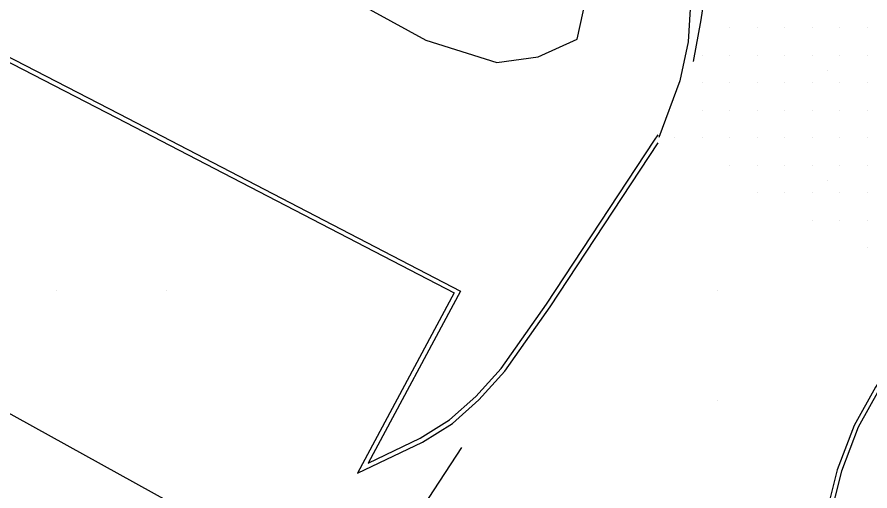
# Model space of a CAD drawing. Extents: x 1762120 to 1766775, y 709485 to 712965.
# Drawn here: x 1765371.6 to 1765449, y 710406.7 to 710449.7 of the extents above; entities that cross this region are included whole.
import ezdxf

# ---------------------------------------------------------------- set-up
doc = ezdxf.new("R2010")
doc.units = 0
for name, color, linetype in [('Exist DTM QL2 LIDAR Elevation Point', 7, 'Continuous'), ('Exist DTM Scan Elevation Point', 7, 'Continuous'), ('Exist Roads EOP', 7, 'Continuous'), ('Exist Roads EOT', 7, 'Continuous'), ('PH Exist DTM Breakline', 7, 'Continuous')]:
    doc.layers.add(name, color=color, linetype=linetype)

msp = doc.modelspace()

# ---------------------------------------------------------------- linework, layer by layer
at = {"layer": 'Exist DTM QL2 LIDAR Elevation Point'}
for p, q in [((1765445.171, 710444.889), (1765445.171, 710444.889)), ((1765445.171, 710434.888), (1765445.171, 710434.888)), ((1765375.162, 710424.887), (1765375.162, 710424.887)), ((1765385.163, 710424.887), (1765385.163, 710424.887)), ((1765435.17, 710424.887), (1765435.17, 710424.887)), ((1765435.17, 710414.885), (1765435.17, 710414.885))]:
    msp.add_line(p, q, dxfattribs=at)
at = {"layer": 'Exist DTM Scan Elevation Point'}
for p, q in [((1765436.25, 710448.75), (1765436.25, 710448.75)), ((1765438.75, 710448.75), (1765438.75, 710448.75)), ((1765441.25, 710448.75), (1765441.25, 710448.75)), ((1765443.75, 710448.75), (1765443.75, 710448.75)), ((1765446.25, 710448.75), (1765446.25, 710448.75)), ((1765448.75, 710448.75), (1765448.75, 710448.75)), ((1765433.75, 710446.25), (1765433.75, 710446.25)), ((1765436.25, 710446.25), (1765436.25, 710446.25)), ((1765438.75, 710446.25), (1765438.75, 710446.25)), ((1765441.25, 710446.25), (1765441.25, 710446.25)), ((1765443.75, 710446.25), (1765443.75, 710446.25)), ((1765446.25, 710446.25), (1765446.25, 710446.25)), ((1765448.75, 710446.25), (1765448.75, 710446.25)), ((1765433.75, 710443.75), (1765433.75, 710443.75)), ((1765436.25, 710443.75), (1765436.25, 710443.75)), ((1765438.75, 710443.75), (1765438.75, 710443.75)), ((1765441.25, 710443.75), (1765441.25, 710443.75)), ((1765443.75, 710443.75), (1765443.75, 710443.75)), ((1765446.25, 710443.75), (1765446.25, 710443.75)), ((1765448.75, 710443.75), (1765448.75, 710443.75)), ((1765433.75, 710441.25), (1765433.75, 710441.25)), ((1765436.25, 710441.25), (1765436.25, 710441.25)), ((1765438.75, 710441.25), (1765438.75, 710441.25)), ((1765441.25, 710441.25), (1765441.25, 710441.25)), ((1765443.75, 710441.25), (1765443.75, 710441.25)), ((1765446.25, 710441.25), (1765446.25, 710441.25)), ((1765448.75, 710441.25), (1765448.75, 710441.25)), ((1765431.25, 710438.75), (1765431.25, 710438.75)), ((1765433.75, 710438.75), (1765433.75, 710438.75)), ((1765436.25, 710438.75), (1765436.25, 710438.75)), ((1765438.75, 710438.75), (1765438.75, 710438.75)), ((1765441.25, 710438.75), (1765441.25, 710438.75)), ((1765443.75, 710438.75), (1765443.75, 710438.75)), ((1765446.25, 710438.75), (1765446.25, 710438.75)), ((1765448.75, 710438.75), (1765448.75, 710438.75)), ((1765436.25, 710436.25), (1765436.25, 710436.25)), ((1765438.75, 710436.25), (1765438.75, 710436.25)), ((1765441.25, 710436.25), (1765441.25, 710436.25)), ((1765443.75, 710436.25), (1765443.75, 710436.25)), ((1765446.25, 710436.25), (1765446.25, 710436.25)), ((1765448.75, 710436.25), (1765448.75, 710436.25)), ((1765438.75, 710433.75), (1765438.75, 710433.75)), ((1765441.25, 710433.75), (1765441.25, 710433.75)), ((1765443.75, 710433.75), (1765443.75, 710433.75)), ((1765446.25, 710433.75), (1765446.25, 710433.75)), ((1765448.75, 710433.75), (1765448.75, 710433.75)), ((1765443.75, 710431.25), (1765443.75, 710431.25)), ((1765446.25, 710431.25), (1765446.25, 710431.25)), ((1765448.75, 710431.25), (1765448.75, 710431.25)), ((1765448.75, 710428.75), (1765448.75, 710428.75))]:
    msp.add_line(p, q, dxfattribs=at)
at = {"layer": 'Exist Roads EOP'}
msp.add_lwpolyline([(1765329.824, 710519.529), (1765343.622, 710511.729), (1765356.488, 710504.071), (1765369.641, 710496.87), (1765382.588, 710489.306), (1765395.691, 710482.061), (1765408.707, 710474.613), (1765421.407, 710466.773), (1765429.426, 710461.024), (1765431.164, 710459.467), (1765432.846, 710453.473), (1765432.5, 710447.474), (1765431.728, 710443.907), (1765429.825, 710438.787)], dxfattribs=at)
at = {"layer": 'Exist Roads EOT'}
msp.add_lwpolyline([(1765332.166, 710521.935), (1765355.297, 710508.886), (1765394.207, 710486.611), (1765422.287, 710470.267), (1765430.026, 710465.528), (1765431.277, 710464.348), (1765432.492, 710462.459), (1765433.443, 710460.152), (1765434.285, 710456.423), (1765434.159, 710452.969), (1765433.652, 710449.472), (1765432.95, 710445.671)], dxfattribs=at)
at = {"layer": 'PH Exist DTM Breakline'}
msp.add_line((1765429.425, 710438.525), (1765429.766, 710439.032), dxfattribs=at)
for points in [[(1765301.457, 710522.114), (1765298.304, 710519.047), (1765297.883, 710516.434), (1765302.667, 710513.219), (1765310.372, 710509.345), (1765321.737, 710501.706), (1765345.536, 710484.481), (1765369.151, 710473.315), (1765381.403, 710465.093), (1765391.924, 710457.915), (1765400.663, 710452.042), (1765408.69, 710447.608), (1765415.131, 710445.594), (1765418.872, 710446.1), (1765422.416, 710447.706), (1765423.518, 710452.706), (1765422.137, 710456.074), (1765408.074, 710468.203), (1765380.845, 710486.315), (1765349.233, 710505.452), (1765322.294, 710520.706), (1765314.014, 710524.774), (1765303.761, 710525.823), (1765300.243, 710523.857)], [(1765284.408, 710490.184), (1765304.514, 710479.93), (1765316.708, 710473.43), (1765308.16, 710458.075), (1765321.327, 710450.969), (1765330.454, 710466.306), (1765338.042, 710462.578), (1765355.938, 710453.328), (1765380.654, 710440.562), (1765411.256, 710424.663), (1765402.488, 710408.297), (1765408.385, 710411.117), (1765411.094, 710412.819), (1765413.506, 710414.961), (1765415.849, 710417.552), (1765419.968, 710423.401), (1765429.773, 710438.296)], [(1765284.602, 710490.553), (1765304.707, 710480.299), (1765317.278, 710473.598), (1765308.73, 710458.241), (1765321.174, 710451.526), (1765330.293, 710466.849), (1765338.23, 710462.95), (1765356.13, 710453.698), (1765380.846, 710440.932), (1765411.823, 710424.839), (1765403.456, 710409.222), (1765408.184, 710411.482), (1765410.843, 710413.154), (1765413.213, 710415.257), (1765415.523, 710417.813), (1765419.624, 710423.635), (1765429.425, 710438.525)], [(1765250.578, 710479.788), (1765268.792, 710468.626), (1765292.477, 710456.014), (1765301.571, 710451.579), (1765313.031, 710444.925), (1765337.359, 710431.32), (1765365.037, 710416.961), (1765393.378, 710401.276)], [(1765453.008, 710421.398), (1765449.482, 710416.124), (1765447.546, 710412.642), (1765446.024, 710408.6), (1765444.862, 710404.008), (1765444.361, 710400.287), (1765444.351, 710396.146), (1765444.865, 710392.615), (1765446.287, 710388.165), (1765455.058, 710403.736), (1765464.948, 710398.558), (1765483.725, 710388.11), (1765503.501, 710377.242), (1765526.721, 710364.645)], [(1765453.354, 710421.166), (1765449.838, 710415.907), (1765447.925, 710412.466), (1765446.423, 710408.475), (1765445.272, 710403.929), (1765444.778, 710400.259), (1765444.768, 710396.176), (1765445.272, 710392.709), (1765446.393, 710389.202), (1765454.893, 710404.292), (1765465.146, 710398.925), (1765483.927, 710388.475), (1765503.701, 710377.607), (1765526.92, 710365.011)], [(1765411.926, 710410.626), (1765402.387, 710396.044), (1765393.098, 710381.183)]]:
    msp.add_lwpolyline(points, dxfattribs=at)

doc.saveas('drawing.dxf')
